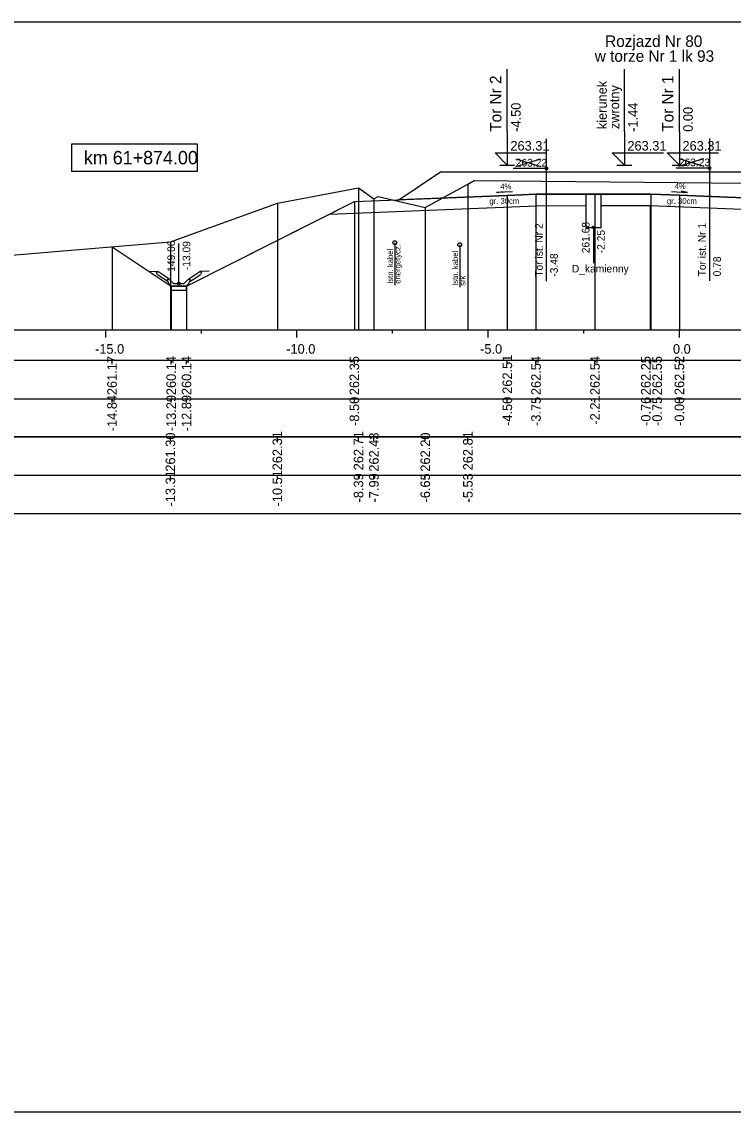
# Model space of a CAD drawing. Extents: x 6516023 to 6560129, y 5513077 to 5529206.
# Drawn here: x 6519396.02 to 6519414.62, y 5514484.66 to 5514513.16 of the extents above; entities that cross this region are included whole.
import ezdxf

# ---------------------------------------------------------------- set-up
doc = ezdxf.new("R2010")
doc.units = 0
for name, color, linetype in [('IR_default', 7, 'Continuous'), ('TOR_PRZEK_P-kable', 7, 'Continuous'), ('TOR_PRZEK_P-komponent', 7, 'Continuous'), ('TOR_PRZEK_P-odwodnienie', 7, 'Continuous'), ('TOR_PRZEK_P-opisy', 7, 'Continuous'), ('TOR_PRZEK_P-tabelka istniejace', 7, 'Continuous'), ('TOR_PRZEK_P-tabelka projektowane', 7, 'Continuous'), ('TOR_PRZEK_P-teren istniejacy', 7, 'Continuous'), ('TOR_PRZEK_P-tory istniejace', 7, 'Continuous'), ('TOR_PRZEK_P-tory projektowane', 7, 'Continuous'), ('TOR_PRZEK_P-uklad odniesienia', 7, 'Continuous'), ('TOR_PRZEK_P-warstwa ochronna I', 7, 'Continuous'), ('TOR_PRZEK_P-warstwa ochronna II', 7, 'Continuous'), ('TOR_RAMKI-ramka+tabelka 1', 7, 'Continuous')]:
    doc.layers.add(name, color=color, linetype=linetype)

msp = doc.modelspace()

# ---------------------------------------------------------------- linework, layer by layer
at = {"layer": 'IR_default'}
msp.add_lwpolyline([(6519398.376, 5514507.277), (6519399.923, 5514506.246), (6519400.323, 5514506.246), (6519403.851, 5514508.024), (6519404.713, 5514508.458), (6519405.384, 5514508.485), (6519405.873, 5514508.505), (6519406.333, 5514508.811), (6519406.963, 5514509.231), (6519408.987, 5514509.231), (6519410.463, 5514509.231), (6519410.885, 5514509.231), (6519411.463, 5514509.231), (6519412.939, 5514509.231), (6519414.963, 5514509.231)], dxfattribs=at)
at = {"layer": 'TOR_PRZEK_P-kable'}
for p, q in [((6519405.77, 5514507.383), (6519405.77, 5514506.273)), ((6519407.469, 5514507.33), (6519407.469, 5514506.22))]:
    msp.add_line(p, q, dxfattribs=at)
for centre in [(6519405.77, 5514507.383), (6519407.469, 5514507.33)]:
    msp.add_circle(centre, 0.05, dxfattribs=at)
at = {"layer": 'TOR_PRZEK_P-komponent'}
msp.add_line((6519409.463, 5514508.648), (6519411.617, 5514508.648), dxfattribs=at)
msp.add_lwpolyline([(6519415.942, 5514508.513), (6519413.213, 5514508.623), (6519412.463, 5514508.653), (6519411.005, 5514508.648), (6519409.463, 5514508.648), (6519408.713, 5514508.618), (6519405.873, 5514508.505), (6519405.873, 5514508.505), (6519406.963, 5514509.231), (6519410.463, 5514509.231), (6519411.463, 5514509.231), (6519414.963, 5514509.231)], dxfattribs=at)
at = {"layer": 'TOR_PRZEK_P-odwodnienie'}
for p, q in [((6519410.963, 5514507.784), (6519410.963, 5514506.846)), ((6519400.123, 5514506.316), (6519400.123, 5514507.36)), ((6519399.858, 5514506.442), (6519399.578, 5514506.629)), ((6519400.388, 5514506.442), (6519400.668, 5514506.629)), ((6519399.814, 5514506.375), (6519399.553, 5514506.55)), ((6519399.825, 5514506.392), (6519399.814, 5514506.375)), ((6519399.816, 5514506.411), (6519399.863, 5514506.435)), ((6519399.858, 5514506.442), (6519399.85, 5514506.429)), ((6519399.983, 5514506.316), (6519399.863, 5514506.435)), ((6519400.263, 5514506.316), (6519400.383, 5514506.435)), ((6519400.383, 5514506.435), (6519400.431, 5514506.411)), ((6519400.388, 5514506.442), (6519400.396, 5514506.429)), ((6519400.421, 5514506.392), (6519400.432, 5514506.375)), ((6519400.432, 5514506.375), (6519400.693, 5514506.55)), ((6519399.933, 5514506.246), (6519400.313, 5514506.246)), ((6519399.983, 5514506.316), (6519400.263, 5514506.316))]:
    msp.add_line(p, q, dxfattribs=at)
for points in [[(6519410.763, 5514508.648), (6519410.763, 5514507.784), (6519411.163, 5514507.784), (6519411.163, 5514508.648)], [(6519399.332, 5514506.641), (6519399.578, 5514506.629)], [(6519399.528, 5514506.602), (6519399.578, 5514506.629)], [(6519400.915, 5514506.641), (6519400.668, 5514506.629)], [(6519400.718, 5514506.602), (6519400.668, 5514506.629)], [(6519399.528, 5514506.602), (6519399.553, 5514506.55)], [(6519399.85, 5514506.429), (6519399.815, 5514506.411)], [(6519399.815, 5514506.411), (6519399.825, 5514506.392)], [(6519399.863, 5514506.316), (6519399.816, 5514506.411)], [(6519400.383, 5514506.316), (6519400.431, 5514506.411)], [(6519400.396, 5514506.429), (6519400.431, 5514506.411)], [(6519400.431, 5514506.411), (6519400.421, 5514506.392)], [(6519400.718, 5514506.602), (6519400.693, 5514506.55)], [(6519399.933, 5514506.246), (6519399.863, 5514506.316)], [(6519400.323, 5514506.246), (6519399.923, 5514506.246), (6519399.923, 5514506.146), (6519400.323, 5514506.146), (6519400.323, 5514506.246)], [(6519400.313, 5514506.246), (6519400.383, 5514506.316)]]:
    msp.add_lwpolyline(points, dxfattribs=at)
for centre, radius in [((6519410.963, 5514507.784), 0.03), ((6519400.123, 5514506.316), 0.035)]:
    msp.add_circle(centre, radius, dxfattribs=at)
at = {"layer": 'TOR_PRZEK_P-opisy'}
for points in [[(6519408.851, 5514508.714), (6519408.433, 5514508.695), (6519408.601, 5514508.723)], [(6519413.009, 5514508.718), (6519413.427, 5514508.699), (6519413.259, 5514508.727)]]:
    msp.add_lwpolyline(points, dxfattribs=at)
at = {"layer": 'TOR_PRZEK_P-tabelka istniejace'}
for p, q in [((6519399.902, 5514502.206), (6519399.902, 5514502.306)), ((6519402.699, 5514502.206), (6519402.699, 5514502.306)), ((6519404.823, 5514502.206), (6519404.823, 5514502.306)), ((6519405.225, 5514502.206), (6519405.225, 5514502.306)), ((6519406.568, 5514502.206), (6519406.568, 5514502.306)), ((6519407.683, 5514502.206), (6519407.683, 5514502.306)), ((6519362.163, 5514501.306), (6519455.963, 5514501.306)), ((6519399.902, 5514501.206), (6519399.902, 5514501.306)), ((6519402.699, 5514501.206), (6519402.699, 5514501.306)), ((6519404.823, 5514501.206), (6519404.823, 5514501.306)), ((6519405.225, 5514501.206), (6519405.225, 5514501.306)), ((6519406.568, 5514501.206), (6519406.568, 5514501.306)), ((6519407.683, 5514501.206), (6519407.683, 5514501.306))]:
    msp.add_line(p, q, dxfattribs=at)
for points in [[(6519407.683, 5514508.913), (6519407.683, 5514505.306), (6519407.683, 5514505.176), (6519407.683, 5514505.106)], [(6519404.823, 5514508.82), (6519404.823, 5514505.306), (6519404.823, 5514505.176), (6519404.823, 5514505.106)], [(6519402.699, 5514508.417), (6519402.699, 5514505.306), (6519402.699, 5514505.176), (6519402.699, 5514505.106)], [(6519405.225, 5514508.533), (6519405.225, 5514505.306), (6519405.225, 5514505.176), (6519405.225, 5514505.106)], [(6519406.568, 5514508.302), (6519406.568, 5514505.306), (6519406.568, 5514505.176), (6519406.568, 5514505.106)], [(6519399.902, 5514507.403), (6519399.902, 5514505.306), (6519399.902, 5514505.176), (6519399.902, 5514505.106)]]:
    msp.add_lwpolyline(points, dxfattribs=at)
msp.add_lwpolyline([(6519362.163, 5514502.306), (6519362.163, 5514500.306), (6519455.963, 5514500.306), (6519455.963, 5514502.306)], close=True, dxfattribs=at)
at = {"layer": 'TOR_PRZEK_P-tabelka projektowane'}
for p, q in [((6519398.376, 5514504.206), (6519398.376, 5514504.306)), ((6519399.923, 5514504.206), (6519399.923, 5514504.306)), ((6519400.323, 5514504.206), (6519400.323, 5514504.306)), ((6519404.713, 5514504.206), (6519404.713, 5514504.306)), ((6519408.713, 5514504.206), (6519408.713, 5514504.306)), ((6519409.463, 5514504.206), (6519409.463, 5514504.306)), ((6519411.005, 5514504.206), (6519411.005, 5514504.306)), ((6519412.451, 5514504.206), (6519412.451, 5514504.306)), ((6519412.463, 5514504.206), (6519412.463, 5514504.306)), ((6519413.213, 5514504.206), (6519413.213, 5514504.306)), ((6519362.163, 5514503.306), (6519455.963, 5514503.306)), ((6519398.376, 5514503.206), (6519398.376, 5514503.306)), ((6519399.923, 5514503.206), (6519399.923, 5514503.306)), ((6519400.323, 5514503.206), (6519400.323, 5514503.306)), ((6519404.713, 5514503.206), (6519404.713, 5514503.306)), ((6519408.713, 5514503.206), (6519408.713, 5514503.306)), ((6519409.463, 5514503.206), (6519409.463, 5514503.306)), ((6519411.005, 5514503.206), (6519411.005, 5514503.306)), ((6519412.451, 5514503.206), (6519412.451, 5514503.306)), ((6519412.463, 5514503.206), (6519412.463, 5514503.306)), ((6519413.213, 5514503.206), (6519413.213, 5514503.306))]:
    msp.add_line(p, q, dxfattribs=at)
for points in [[(6519408.713, 5514508.618), (6519408.713, 5514505.306), (6519408.713, 5514505.176), (6519408.713, 5514505.106)], [(6519409.463, 5514508.648), (6519409.463, 5514505.306), (6519409.463, 5514505.176), (6519409.463, 5514505.106)], [(6519411.005, 5514508.648), (6519411.005, 5514505.306), (6519411.005, 5514505.176), (6519411.005, 5514505.106)], [(6519412.463, 5514508.653), (6519412.463, 5514505.306), (6519412.463, 5514505.176), (6519412.463, 5514505.106)], [(6519413.213, 5514508.623), (6519413.213, 5514505.306), (6519413.213, 5514505.176), (6519413.213, 5514505.106)], [(6519404.713, 5514508.458), (6519404.713, 5514505.306), (6519404.713, 5514505.176), (6519404.713, 5514505.106)], [(6519412.451, 5514508.353), (6519412.451, 5514505.306), (6519412.451, 5514505.176), (6519412.451, 5514505.106)], [(6519398.376, 5514507.277), (6519398.376, 5514505.306), (6519398.376, 5514505.176), (6519398.376, 5514505.106)], [(6519399.923, 5514506.246), (6519399.923, 5514505.306), (6519399.923, 5514505.176), (6519399.923, 5514505.106)], [(6519400.323, 5514506.246), (6519400.323, 5514505.306), (6519400.323, 5514505.176), (6519400.323, 5514505.106)]]:
    msp.add_lwpolyline(points, dxfattribs=at)
msp.add_lwpolyline([(6519362.163, 5514504.306), (6519362.163, 5514502.306), (6519455.963, 5514502.306), (6519455.963, 5514504.306)], close=True, dxfattribs=at)
at = {"layer": 'TOR_PRZEK_P-teren istniejacy'}
msp.add_lwpolyline([(6519394.911, 5514506.991), (6519399.902, 5514507.403), (6519402.699, 5514508.417), (6519404.823, 5514508.82), (6519405.225, 5514508.533), (6519405.334, 5514508.588), (6519406.568, 5514508.302), (6519407.683, 5514508.913), (6519407.847, 5514509.005), (6519423.795, 5514508.855), (6519426.469, 5514508.816), (6519426.616, 5514508.789), (6519427.374, 5514508.59), (6519427.728, 5514508.838), (6519427.911, 5514508.989), (6519430.599, 5514507.616)], dxfattribs=at)
at = {"layer": 'TOR_PRZEK_P-tory istniejace'}
for p, q in [((6519409.733, 5514510.099), (6519409.733, 5514506.379)), ((6519413.997, 5514510.107), (6519413.997, 5514506.387)), ((6519408.934, 5514509.371), (6519409.586, 5514509.574)), ((6519408.934, 5514509.574), (6519409.586, 5514509.371)), ((6519413.197, 5514509.379), (6519413.849, 5514509.582)), ((6519413.197, 5514509.582), (6519413.849, 5514509.379)), ((6519409.734, 5514509.324), (6519408.868, 5514509.324)), ((6519413.997, 5514509.332), (6519413.132, 5514509.332))]:
    msp.add_line(p, q, dxfattribs=at)
for centre in [(6519409.734, 5514509.324), (6519413.997, 5514509.332)]:
    msp.add_circle(centre, 0.035, dxfattribs=at)
at = {"layer": 'TOR_PRZEK_P-tory projektowane'}
for p, q in [((6519408.713, 5514510.289), (6519408.713, 5514511.921)), ((6519411.773, 5514510.289), (6519411.773, 5514511.921)), ((6519413.213, 5514510.289), (6519413.213, 5514511.921)), ((6519408.713, 5514510.289), (6519408.713, 5514509.411)), ((6519411.773, 5514510.289), (6519411.773, 5514509.411)), ((6519413.213, 5514510.289), (6519413.213, 5514509.411)), ((6519408.713, 5514509.411), (6519408.394, 5514509.731)), ((6519408.394, 5514509.731), (6519409.738, 5514509.731)), ((6519411.773, 5514509.411), (6519411.454, 5514509.731)), ((6519411.454, 5514509.731), (6519412.798, 5514509.731)), ((6519413.213, 5514509.411), (6519412.894, 5514509.731)), ((6519412.894, 5514509.731), (6519414.238, 5514509.731)), ((6519408.521, 5514509.411), (6519408.905, 5514509.411)), ((6519411.581, 5514509.411), (6519411.965, 5514509.411)), ((6519413.021, 5514509.411), (6519413.405, 5514509.411))]:
    msp.add_line(p, q, dxfattribs=at)
at = {"layer": 'TOR_PRZEK_P-uklad odniesienia'}
for p, q in [((6519365.963, 5514505.106), (6519455.963, 5514505.106)), ((6519398.213, 5514504.906), (6519398.213, 5514505.106)), ((6519400.713, 5514505.006), (6519400.713, 5514505.106)), ((6519403.213, 5514504.906), (6519403.213, 5514505.106)), ((6519405.713, 5514505.006), (6519405.713, 5514505.106)), ((6519408.213, 5514504.906), (6519408.213, 5514505.106)), ((6519410.713, 5514505.006), (6519410.713, 5514505.106)), ((6519413.213, 5514504.906), (6519413.213, 5514505.106))]:
    msp.add_line(p, q, dxfattribs=at)
msp.add_lwpolyline([(6519400.613, 5514509.956), (6519397.313, 5514509.956), (6519397.313, 5514509.256), (6519400.613, 5514509.256)], close=True, dxfattribs=at)
at = {"layer": 'TOR_PRZEK_P-warstwa ochronna I'}
for points in [[(6519404.066, 5514508.132), (6519409.475, 5514508.349), (6519410.763, 5514508.351)], [(6519411.163, 5514508.351), (6519412.451, 5514508.353)], [(6519412.451, 5514508.353), (6519415.942, 5514508.213)]]:
    msp.add_lwpolyline(points, dxfattribs=at)
at = {"layer": 'TOR_PRZEK_P-warstwa ochronna II'}
msp.add_lwpolyline([(6519398.376, 5514507.277), (6519399.923, 5514506.246), (6519400.323, 5514506.246), (6519404.713, 5514508.458), (6519408.713, 5514508.618), (6519409.463, 5514508.648), (6519411.005, 5514508.648), (6519412.463, 5514508.653), (6519413.213, 5514508.623), (6519415.942, 5514508.513), (6519416.342, 5514508.516), (6519419.013, 5514508.623), (6519419.763, 5514508.653), (6519421.013, 5514508.703), (6519421.763, 5514508.701), (6519423.013, 5514508.651), (6519423.763, 5514508.621), (6519429.201, 5514508.404), (6519433.201, 5514508.244), (6519435.713, 5514506.636), (6519436.113, 5514506.636), (6519437.359, 5514507.467)], dxfattribs=at)
at = {"layer": 'TOR_RAMKI-ramka+tabelka 1'}
msp.add_lwpolyline([(6519359.513, 5514513.156), (6519607.013, 5514513.156), (6519607.013, 5514484.656), (6519359.513, 5514484.656)], close=True, dxfattribs=at)

# ---------------------------------------------------------------- texts
at = {"layer": 'TOR_PRZEK_P-kable'}
for s, height, p in [('Istn. kabel', 0.14999, (6519405.725, 5514506.309)), ('energetycz.', 0.14999, (6519405.919, 5514506.309)), ('Istn. kabel', 0.14999, (6519407.424, 5514506.256)), ('srk', 0.15, (6519407.618, 5514506.256))]:
    msp.add_text(s, height=height, rotation=90.0511, dxfattribs=at).set_placement(p)
at = {"layer": 'TOR_PRZEK_P-odwodnienie'}
for s, rotation, p in [('261.68', 90, (6519410.863, 5514507.106)), ('-2.25', 90, (6519411.263, 5514507.106)), ('149.06', 90, (6519400.023, 5514506.621)), ('-13.09', 90, (6519400.423, 5514506.666)), ('D_kamienny', 360, (6519410.401, 5514506.604))]:
    msp.add_text(s, height=0.2, rotation=rotation, dxfattribs=at).set_placement(p)
at = {"layer": 'TOR_PRZEK_P-opisy'}
for rotation, p in [(0.1515, (6519408.528, 5514508.779)), (359.8485, (6519413.088, 5514508.784))]:
    msp.add_text('4%', height=0.15, rotation=rotation, dxfattribs=at).set_placement(p)
at = {"layer": 'TOR_PRZEK_P-tabelka istniejace'}
for s, p in [('261.30', (6519400.027, 5514501.398)), ('262.31', (6519402.824, 5514501.433)), ('262.71', (6519404.948, 5514501.433)), ('262.43', (6519405.35, 5514501.398)), ('262.20', (6519406.693, 5514501.398)), ('262.81', (6519407.808, 5514501.433)), ('-13.31', (6519400.027, 5514500.489)), ('-10.51', (6519402.824, 5514500.489)), ('-8.39', (6519404.948, 5514500.594)), ('-7.99', (6519405.35, 5514500.594)), ('-6.65', (6519406.693, 5514500.593)), ('-5.53', (6519407.808, 5514500.594))]:
    msp.add_text(s, height=0.25, rotation=90, dxfattribs=at).set_placement(p)
at = {"layer": 'TOR_PRZEK_P-tabelka projektowane'}
for s, p in [('261.17', (6519398.501, 5514503.398)), ('260.14', (6519400.048, 5514503.399)), ('260.14', (6519400.448, 5514503.399)), ('262.35', (6519404.838, 5514503.397)), ('262.51', (6519408.838, 5514503.433)), ('262.54', (6519409.588, 5514503.399)), ('262.54', (6519411.13, 5514503.399)), ('262.25', (6519412.46, 5514503.397)), ('262.55', (6519412.755, 5514503.397)), ('262.52', (6519413.338, 5514503.4)), ('-14.84', (6519398.501, 5514502.455)), ('-13.29', (6519400.048, 5514502.455)), ('-12.89', (6519400.448, 5514502.455)), ('-8.50', (6519404.838, 5514502.594)), ('-4.50', (6519408.838, 5514502.594)), ('-3.75', (6519409.588, 5514502.593)), ('-2.21', (6519411.13, 5514502.629)), ('-0.76', (6519412.46, 5514502.594)), ('-0.75', (6519412.755, 5514502.593)), ('-0.00', (6519413.338, 5514502.594))]:
    msp.add_text(s, height=0.25, rotation=90, dxfattribs=at).set_placement(p)
at = {"layer": 'TOR_PRZEK_P-tory istniejace'}
for s, p in [('263.22', (6519408.934, 5514509.374)), ('263.23', (6519413.197, 5514509.382))]:
    msp.add_text(s, height=0.2, dxfattribs=at).set_placement(p)
for s, rotation, p in [('Tor ist. Nr 2', 90.0511, (6519409.64, 5514506.493)), ('Tor ist. Nr 1', 90.0511, (6519413.903, 5514506.502)), ('-3.48', 90, (6519410.034, 5514506.494)), ('0.78', 90, (6519414.297, 5514506.502))]:
    msp.add_text(s, height=0.2, rotation=rotation, dxfattribs=at).set_placement(p)
at = {"layer": 'TOR_PRZEK_P-tory projektowane'}
for s, height, rotation, p in [('Rozjazd Nr 80', 0.3, 360, (6519411.271, 5514512.5)), ('w torze Nr 1 lk 93', 0.3, 360, (6519411, 5514512.111)), ('Tor Nr 2', 0.3, 90, (6519408.558, 5514510.283)), ('kierunek', 0.25, 90, (6519411.315, 5514510.349)), ('zwrotny', 0.25, 90, (6519411.639, 5514510.349)), ('Tor Nr 1', 0.3, 90, (6519413.058, 5514510.283)), ('-4.50', 0.25, 90, (6519409.063, 5514510.281)), ('-1.44', 0.25, 90, (6519412.123, 5514510.281)), ('0.00', 0.25, 90, (6519413.563, 5514510.281))]:
    msp.add_text(s, height=height, rotation=rotation, dxfattribs=at).set_placement(p)
for p in [(6519408.793, 5514509.791), (6519411.853, 5514509.791), (6519413.293, 5514509.791)]:
    msp.add_text('263.31', height=0.25, dxfattribs=at).set_placement(p)
at = {"layer": 'TOR_PRZEK_P-uklad odniesienia'}
for s, height, p in [('km 61+874.00', 0.35, (6519397.641, 5514509.431)), ('-15.0', 0.25, (6519397.932, 5514504.481)), ('-10.0', 0.25, (6519402.932, 5514504.481)), ('-5.0', 0.25, (6519408.002, 5514504.481)), ('0.0', 0.25, (6519413.044, 5514504.481))]:
    msp.add_text(s, height=height, dxfattribs=at).set_placement(p)
at = {"layer": 'TOR_PRZEK_P-warstwa ochronna I'}
for p in [(6519408.245, 5514508.397), (6519412.887, 5514508.397)]:
    msp.add_text('gr. 30cm', height=0.15, dxfattribs=at).set_placement(p)

doc.saveas('drawing.dxf')
